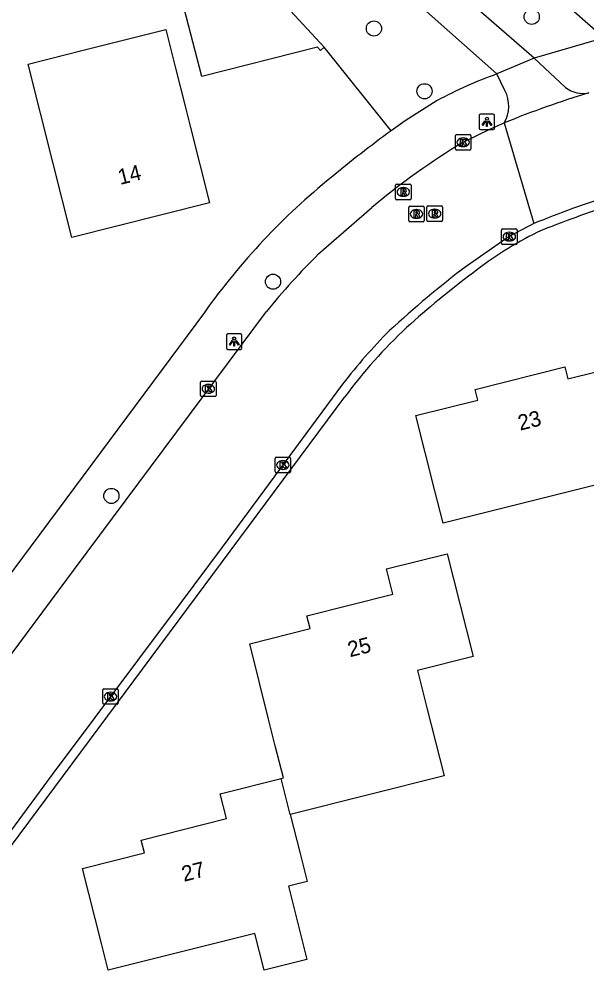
# Model space of a CAD drawing. Extents: x 157663 to 158496, y 379212 to 380934.
# Drawn here: x 158119.6 to 158156.2, y 380581.3 to 380643.2 of the extents above; entities that cross this region are included whole.
import ezdxf

# ---------------------------------------------------------------- set-up
doc = ezdxf.new("R2010")
doc.units = 0
for name, color, linetype in [('IMGEO_Berm_groen', 7, 'Continuous'), ('IMGEO_Boom', 7, 'Continuous'), ('IMGEO_Fietspad_gesloten', 7, 'Continuous'), ('IMGEO_Fietspad_open', 7, 'Continuous'), ('IMGEO_Kolk', 7, 'Continuous'), ('IMGEO_Lichtpunt', 7, 'Continuous'), ('IMGEO_Pand', 7, 'Continuous'), ('IMGEO_Pand_nummerreeks', 7, 'Continuous'), ('IMGEO_Rijbaan_lokaal_open', 7, 'Continuous'), ('IMGEO_Rioolput', 7, 'Continuous'), ('IMGEO_Voetpad_open', 7, 'Continuous')]:
    doc.layers.add(name, color=color, linetype=linetype)

msp = doc.modelspace()

# ---------------------------------------------------------------- linework, layer by layer
at = {"layer": 'IMGEO_Berm_groen'}
msp.add_lwpolyline([(158143.561, 380636.025), (158139.237, 380641.423)], dxfattribs=at)
at = {"layer": 'IMGEO_Boom'}
for centre in [(158152.618, 380643.378), (158142.45, 380642.624), (158145.711, 380638.578), (158135.947, 380626.297), (158125.532, 380612.481)]:
    msp.add_circle(centre, 0.489, dxfattribs=at)
at = {"layer": 'IMGEO_Fietspad_gesloten'}
for points in [[(158121.577, 380665.263), (158150.374, 380639.696)], [(158152.77, 380640.714), (158149.697, 380643.377), (158123.763, 380665.853)], [(158152.77, 380640.714), (158150.374, 380639.696)]]:
    msp.add_lwpolyline(points, dxfattribs=at)
at = {"layer": 'IMGEO_Fietspad_open'}
for points in [[(158152.77, 380640.714), (158154.803, 380638.822)], [(158150.891, 380638.617), (158150.374, 380639.696)]]:
    msp.add_lwpolyline(points, dxfattribs=at)
for centre, radius, start, end in [((158149.002, 380637.617), 2.138, 329.7845, 27.89749), ((158155.93, 380640.262), 1.828, 231.95534, 281.91635)]:
    msp.add_arc(centre, radius, start, end, dxfattribs=at)
at = {"layer": 'IMGEO_Kolk'}
for p, q in [((158147.697, 380634.863), (158147.697, 380635.715)), ((158147.772, 380635.789), (158148.624, 380635.789)), ((158148.185, 380635.569), (158148.21, 380635.569)), ((158148.698, 380635.715), (158148.698, 380634.863)), ((158148.208, 380635.009), (158148.183, 380635.009)), ((158148.624, 380634.789), (158147.772, 380634.789)), ((158150.674, 380628.776), (158150.674, 380629.628)), ((158150.749, 380629.702), (158151.601, 380629.702)), ((158151.162, 380629.482), (158151.187, 380629.482)), ((158151.675, 380629.628), (158151.675, 380628.776)), ((158151.601, 380628.702), (158150.749, 380628.702)), ((158151.185, 380628.922), (158151.16, 380628.922)), ((158131.278, 380618.963), (158131.278, 380619.815)), ((158131.353, 380619.889), (158132.205, 380619.889)), ((158131.766, 380619.669), (158131.791, 380619.669)), ((158132.279, 380619.815), (158132.279, 380618.963)), ((158132.205, 380618.889), (158131.353, 380618.889)), ((158131.789, 380619.109), (158131.764, 380619.109)), ((158136.082, 380614.05), (158136.082, 380614.902)), ((158136.157, 380614.976), (158137.009, 380614.976)), ((158136.57, 380614.756), (158136.595, 380614.756)), ((158137.083, 380614.902), (158137.083, 380614.05)), ((158137.009, 380613.976), (158136.157, 380613.976)), ((158136.593, 380614.196), (158136.568, 380614.196)), ((158124.971, 380599.116), (158124.971, 380599.968)), ((158125.046, 380600.042), (158125.898, 380600.042)), ((158125.459, 380599.822), (158125.484, 380599.822)), ((158125.972, 380599.968), (158125.972, 380599.116)), ((158125.898, 380599.042), (158125.046, 380599.042)), ((158125.482, 380599.262), (158125.457, 380599.262))]:
    msp.add_line(p, q, dxfattribs=at)
for points in [[(158147.697, 380634.863), (158147.697, 380635.715)], [(158147.772, 380635.789), (158148.624, 380635.789)], [(158148.698, 380635.715), (158148.698, 380634.863)], [(158148.018, 380635.489), (158148.141, 380635.489), (158148.141, 380635.338), (158148.271, 380635.489), (158148.435, 380635.489), (158148.289, 380635.338), (158148.442, 380635.089), (158148.29, 380635.089), (158148.205, 380635.253), (158148.141, 380635.186), (158148.141, 380635.089), (158148.018, 380635.089), (158148.018, 380635.489)], [(158148.624, 380634.789), (158147.772, 380634.789)], [(158150.674, 380628.776), (158150.674, 380629.628)], [(158150.749, 380629.702), (158151.601, 380629.702)], [(158150.995, 380629.402), (158151.118, 380629.402), (158151.118, 380629.251), (158151.248, 380629.402), (158151.412, 380629.402), (158151.266, 380629.251), (158151.419, 380629.002), (158151.267, 380629.002), (158151.182, 380629.166), (158151.118, 380629.099), (158151.118, 380629.002), (158150.995, 380629.002), (158150.995, 380629.402)], [(158151.675, 380629.628), (158151.675, 380628.776)], [(158151.601, 380628.702), (158150.749, 380628.702)], [(158131.278, 380618.963), (158131.278, 380619.815)], [(158131.353, 380619.889), (158132.205, 380619.889)], [(158131.599, 380619.589), (158131.722, 380619.589), (158131.722, 380619.438), (158131.852, 380619.589), (158132.016, 380619.589), (158131.87, 380619.438), (158132.023, 380619.189), (158131.871, 380619.189), (158131.786, 380619.353), (158131.722, 380619.286), (158131.722, 380619.189), (158131.599, 380619.189), (158131.599, 380619.589)], [(158132.279, 380619.815), (158132.279, 380618.963)], [(158132.205, 380618.889), (158131.353, 380618.889)], [(158136.082, 380614.05), (158136.082, 380614.902)], [(158136.157, 380614.976), (158137.009, 380614.976)], [(158136.403, 380614.676), (158136.526, 380614.676), (158136.526, 380614.525), (158136.656, 380614.676), (158136.82, 380614.676), (158136.674, 380614.525), (158136.827, 380614.276), (158136.675, 380614.276), (158136.59, 380614.44), (158136.526, 380614.373), (158136.526, 380614.276), (158136.403, 380614.276), (158136.403, 380614.676)], [(158137.083, 380614.902), (158137.083, 380614.05)], [(158137.009, 380613.976), (158136.157, 380613.976)], [(158124.971, 380599.116), (158124.971, 380599.968)], [(158125.046, 380600.042), (158125.898, 380600.042)], [(158125.292, 380599.742), (158125.415, 380599.742), (158125.415, 380599.591), (158125.545, 380599.742), (158125.709, 380599.742), (158125.563, 380599.591), (158125.716, 380599.342), (158125.564, 380599.342), (158125.479, 380599.506), (158125.415, 380599.439), (158125.415, 380599.342), (158125.292, 380599.342), (158125.292, 380599.742)], [(158125.972, 380599.968), (158125.972, 380599.116)], [(158125.898, 380599.042), (158125.046, 380599.042)]]:
    msp.add_lwpolyline(points, dxfattribs=at)
for centre, start, end in [((158147.774, 380635.713), 91.55205, 178.44795), ((158147.774, 380635.713), 91.55205, 178.44795), ((158148.622, 380635.713), 1.55205, 88.44795), ((158148.622, 380635.713), 1.55205, 88.44795), ((158147.774, 380634.865), 181.55205, 268.44795), ((158147.774, 380634.865), 181.55205, 268.44795), ((158148.622, 380634.865), 271.55205, 358.44795), ((158148.622, 380634.865), 271.55205, 358.44795), ((158150.751, 380629.626), 91.55205, 178.44795), ((158150.751, 380629.626), 91.55205, 178.44795), ((158151.599, 380629.626), 1.55205, 88.44795), ((158151.599, 380629.626), 1.55205, 88.44795), ((158150.751, 380628.778), 181.55205, 268.44795), ((158150.751, 380628.778), 181.55205, 268.44795), ((158151.599, 380628.778), 271.55205, 358.44795), ((158151.599, 380628.778), 271.55205, 358.44795), ((158131.355, 380619.813), 91.55205, 178.44795), ((158131.355, 380619.813), 91.55205, 178.44795), ((158132.203, 380619.813), 1.55205, 88.44795), ((158132.203, 380619.813), 1.55205, 88.44795), ((158131.355, 380618.965), 181.55205, 268.44795), ((158131.355, 380618.965), 181.55205, 268.44795), ((158132.203, 380618.965), 271.55205, 358.44795), ((158132.203, 380618.965), 271.55205, 358.44795), ((158136.159, 380614.9), 91.55205, 178.44795), ((158136.159, 380614.9), 91.55205, 178.44795), ((158137.007, 380614.9), 1.55205, 88.44795), ((158137.007, 380614.9), 1.55205, 88.44795), ((158136.159, 380614.052), 181.55205, 268.44795), ((158136.159, 380614.052), 181.55205, 268.44795), ((158137.007, 380614.052), 271.55205, 358.44795), ((158137.007, 380614.052), 271.55205, 358.44795), ((158125.048, 380599.966), 91.55205, 178.44795), ((158125.048, 380599.966), 91.55205, 178.44795), ((158125.896, 380599.966), 1.55205, 88.44795), ((158125.896, 380599.966), 1.55205, 88.44795), ((158125.048, 380599.118), 181.55205, 268.44795), ((158125.048, 380599.118), 181.55205, 268.44795), ((158125.896, 380599.118), 271.55205, 358.44795), ((158125.896, 380599.118), 271.55205, 358.44795)]:
    msp.add_arc(centre, 0.0765, start, end, dxfattribs=at)
for centre, major_axis, ratio, start_param, end_param in [((158148.184, 380635.289), (-0.387, 0.002), 0.722429, 4.712389, 7.853982), ((158148.209, 380635.289), (-0.39, 0.002), 0.717154, 1.570796, 4.712389), ((158151.161, 380629.202), (-0.387, 0.002), 0.722429, 4.712389, 7.853982), ((158151.186, 380629.202), (-0.39, 0.002), 0.717154, 1.570796, 4.712389), ((158131.765, 380619.389), (-0.387, 0.002), 0.722429, 4.712389, 7.853982), ((158131.79, 380619.389), (-0.39, 0.002), 0.717154, 1.570796, 4.712389), ((158136.569, 380614.476), (-0.387, 0.002), 0.722429, 4.712389, 7.853982), ((158136.594, 380614.476), (-0.39, 0.002), 0.717154, 1.570796, 4.712389), ((158125.458, 380599.542), (-0.387, 0.002), 0.722429, 4.712389, 7.853982), ((158125.483, 380599.542), (-0.39, 0.002), 0.717154, 1.570796, 4.712389)]:
    msp.add_ellipse(centre, major_axis=major_axis, ratio=ratio, start_param=start_param, end_param=end_param, dxfattribs=at)
at = {"layer": 'IMGEO_Lichtpunt'}
for p, q in [((158149.232, 380637.005), (158149.232, 380636.198)), ((158149.232, 380637.005), (158149.232, 380636.198)), ((158150.134, 380637.1), (158149.326, 380637.1)), ((158150.134, 380637.1), (158149.326, 380637.1)), ((158150.228, 380636.198), (158150.228, 380637.005)), ((158150.228, 380636.198), (158150.228, 380637.005)), ((158149.326, 380636.104), (158150.134, 380636.104)), ((158149.326, 380636.104), (158150.134, 380636.104)), ((158132.947, 380622.835), (158132.947, 380622.028)), ((158132.947, 380622.835), (158132.947, 380622.028)), ((158133.849, 380622.93), (158133.041, 380622.93)), ((158133.849, 380622.93), (158133.041, 380622.93)), ((158133.943, 380622.028), (158133.943, 380622.835)), ((158133.943, 380622.028), (158133.943, 380622.835)), ((158133.041, 380621.934), (158133.849, 380621.934)), ((158133.041, 380621.934), (158133.849, 380621.934))]:
    msp.add_line(p, q, dxfattribs=at)
for points in [[(158149.606, 380636.669), (158149.645, 380636.641), (158149.457, 380636.379), (158149.419, 380636.406), (158149.606, 380636.669)], [(158149.708, 380636.621), (158149.755, 380636.621), (158149.755, 380636.299), (158149.708, 380636.299), (158149.708, 380636.621)], [(158149.818, 380636.641), (158149.856, 380636.668), (158150.043, 380636.406), (158150.004, 380636.378), (158149.818, 380636.641)], [(158133.321, 380622.499), (158133.36, 380622.471), (158133.172, 380622.209), (158133.134, 380622.236), (158133.321, 380622.499)], [(158133.533, 380622.471), (158133.571, 380622.498), (158133.758, 380622.236), (158133.719, 380622.208), (158133.533, 380622.471)], [(158133.423, 380622.451), (158133.47, 380622.451), (158133.47, 380622.129), (158133.423, 380622.129), (158133.423, 380622.451)]]:
    msp.add_lwpolyline(points, dxfattribs=at)
for centre in [(158149.731, 380636.803), (158133.446, 380622.633)]:
    msp.add_circle(centre, 0.0994, dxfattribs=at)
for centre, start, end in [((158149.326, 380637.005), 90, 180), ((158149.326, 380637.005), 90, 180), ((158150.134, 380637.005), 0, 90), ((158150.134, 380637.005), 0, 90), ((158149.326, 380636.198), 180, 270), ((158149.326, 380636.198), 180, 270), ((158150.134, 380636.198), 270, 0), ((158150.134, 380636.198), 270, 360), ((158133.041, 380622.835), 90, 180), ((158133.041, 380622.835), 90, 180), ((158133.849, 380622.835), 0, 90), ((158133.849, 380622.835), 0, 90), ((158133.041, 380622.028), 180, 270), ((158133.041, 380622.028), 180, 270), ((158133.849, 380622.028), 270, 0), ((158133.849, 380622.028), 270, 360)]:
    msp.add_arc(centre, 0.0946, start, end, dxfattribs=at)
at = {"layer": 'IMGEO_Pand'}
for points in [[(158139.237, 380641.423), (158139.009, 380641.212), (158138.824, 380641.412), (158131.364, 380639.529), (158128.938, 380648.913), (158131.394, 380649.439), (158126.486, 380654.51), (158126.735, 380654.934)], [(158126.735, 380654.934), (158139.237, 380641.423)], [(158120.169, 380640.322), (158123.713, 380641.218), (158129.031, 380642.563), (158129.659, 380640.078), (158130.28, 380637.62), (158130.629, 380636.239), (158131.854, 380631.391), (158122.991, 380629.152), (158121.766, 380634), (158120.169, 380640.322)], [(158160.231, 380614.067), (158146.901, 380610.717), (158146.374, 380612.813), (158145.155, 380617.662), (158149.148, 380618.666), (158148.978, 380619.343), (158154.76, 380620.796), (158154.953, 380620.028), (158158.512, 380620.922)], [(158136.473, 380594.263), (158136.615, 380594.299), (158136.096, 380596.365), (158135.662, 380598.093), (158134.443, 380602.942), (158138.339, 380603.922), (158138.129, 380604.758), (158143.674, 380606.152), (158143.267, 380607.769), (158147.168, 380608.75), (158148.387, 380603.901), (158148.835, 380602.117), (158145.259, 380601.218), (158145.862, 380598.819), (158146.967, 380594.422), (158137.059, 380591.932)], [(158137.059, 380591.932), (158137.691, 380589.414), (158138.141, 380587.625), (158136.943, 380587.324), (158138.133, 380582.589), (158135.366, 380581.894), (158134.769, 380584.27), (158125.317, 380581.894), (158124.886, 380583.611), (158123.667, 380588.46), (158127.657, 380589.463), (158127.45, 380590.284), (158132.955, 380591.668), (158132.55, 380593.277), (158136.473, 380594.263)], [(158137.059, 380591.932), (158136.473, 380594.263)]]:
    msp.add_lwpolyline(points, dxfattribs=at)
at = {"layer": 'IMGEO_Rijbaan_lokaal_open'}
for points in [[(158148.198, 380635.289), (158149.923, 380636.131), (158150.849, 380636.541)], [(158150.849, 380636.541), (158152.749, 380630.045)], [(158138.881, 380628.089), (158142.318, 380631.081)], [(158152.749, 380630.045), (158151.175, 380629.202), (158148.393, 380627.287)], [(158085.035, 380556.423), (158094.943, 380569.745), (158098.128, 380574.013), (158107.086, 380586.099), (158111.202, 380591.638), (158119.072, 380602.259), (158123.165, 380607.755), (158135.53, 380624.378)], [(158140.435, 380619.693), (158132.676, 380609.174), (158129.96, 380605.535), (158121.722, 380594.507), (158119.02, 380590.852), (158110.981, 380580.03), (158107.373, 380575.162), (158100.542, 380565.978), (158098.266, 380562.93), (158089.025, 380550.498)]]:
    msp.add_lwpolyline(points, dxfattribs=at)
for centre, radius, start, end in [((158174.521, 380578.343), 62.828, 106.85178, 112.13368), ((158172.851, 380594.629), 47.55, 121.22879, 129.94974), ((158176.764, 380571.499), 63.28, 107.46159, 112.30316), ((158172.783, 380594.108), 48.001, 134.93273, 140.90376), ((158191.179, 380571.244), 70.509, 127.35989, 132.60378), ((158169.778, 380597.084), 37.043, 135.29606, 142.38621)]:
    msp.add_arc(centre, radius, start, end, dxfattribs=at)
at = {"layer": 'IMGEO_Rioolput'}
for p, q in [((158143.842, 380631.66), (158143.842, 380632.512)), ((158143.917, 380632.586), (158144.769, 380632.586)), ((158144.843, 380632.512), (158144.843, 380631.66)), ((158144.353, 380631.806), (158144.328, 380631.806)), ((158144.33, 380632.366), (158144.355, 380632.366)), ((158144.769, 380631.586), (158143.917, 380631.586)), ((158144.767, 380631.165), (158145.619, 380631.165)), ((158145.941, 380631.187), (158146.793, 380631.187)), ((158144.692, 380630.239), (158144.692, 380631.091)), ((158145.18, 380630.945), (158145.205, 380630.945)), ((158145.693, 380631.091), (158145.693, 380630.239)), ((158145.866, 380630.261), (158145.866, 380631.113)), ((158146.354, 380630.967), (158146.379, 380630.967)), ((158146.867, 380631.113), (158146.867, 380630.261)), ((158145.619, 380630.165), (158144.767, 380630.165)), ((158145.203, 380630.385), (158145.178, 380630.385)), ((158146.793, 380630.187), (158145.941, 380630.187)), ((158146.377, 380630.407), (158146.352, 380630.407))]:
    msp.add_line(p, q, dxfattribs=at)
for points in [[(158143.842, 380631.66), (158143.842, 380632.512)], [(158143.917, 380632.586), (158144.769, 380632.586)], [(158144.843, 380632.512), (158144.843, 380631.66)], [(158144.431, 380632.284), (158144.179, 380632.286), (158144.179, 380631.886)], [(158144.179, 380631.886), (158144.303, 380631.886), (158144.303, 380632.048), (158144.314, 380632.048)], [(158144.357, 380632.205), (158144.303, 380632.205), (158144.303, 380632.124)], [(158144.303, 380632.124), (158144.355, 380632.124)], [(158144.361, 380632.019), (158144.432, 380631.886), (158144.572, 380631.886), (158144.507, 380632.012)], [(158144.769, 380631.586), (158143.917, 380631.586)], [(158144.767, 380631.165), (158145.619, 380631.165)], [(158145.941, 380631.187), (158146.793, 380631.187)], [(158144.692, 380630.239), (158144.692, 380631.091)], [(158145.281, 380630.863), (158145.029, 380630.865), (158145.029, 380630.465)], [(158145.029, 380630.465), (158145.153, 380630.465), (158145.153, 380630.627), (158145.164, 380630.627)], [(158145.207, 380630.784), (158145.153, 380630.784), (158145.153, 380630.703)], [(158145.153, 380630.703), (158145.205, 380630.703)], [(158145.211, 380630.598), (158145.282, 380630.465), (158145.422, 380630.465), (158145.357, 380630.591)], [(158145.693, 380631.091), (158145.693, 380630.239)], [(158145.866, 380630.261), (158145.866, 380631.113)], [(158146.455, 380630.885), (158146.203, 380630.887), (158146.203, 380630.487)], [(158146.203, 380630.487), (158146.327, 380630.487), (158146.327, 380630.649), (158146.338, 380630.649)], [(158146.381, 380630.806), (158146.327, 380630.806), (158146.327, 380630.725)], [(158146.327, 380630.725), (158146.379, 380630.725)], [(158146.385, 380630.62), (158146.456, 380630.487), (158146.596, 380630.487), (158146.531, 380630.613)], [(158146.867, 380631.113), (158146.867, 380630.261)], [(158145.619, 380630.165), (158144.767, 380630.165)], [(158146.793, 380630.187), (158145.941, 380630.187)]]:
    msp.add_lwpolyline(points, dxfattribs=at)
for centre, radius, start, end in [((158143.919, 380632.51), 0.0765, 91.55205, 178.44795), ((158143.919, 380632.51), 0.0765, 91.55205, 178.44795), ((158144.767, 380632.51), 0.0765, 1.55205, 88.44795), ((158144.767, 380632.51), 0.0765, 1.55205, 88.44795), ((158144.313, 380631.995), 0.0533, 26.02933, 88.69889), ((158144.339, 380632.313), 0.19, 274.7715, 282.96867), ((158144.363, 380632.109), 0.0964, 77.00612, 93.18647), ((158144.377, 380632.166), 0.0378, 276.66336, 79.67722), ((158144.43, 380632.174), 0.109, 350.36119, 89.41601), ((158144.428, 380632.174), 0.112, 277.58423, 350.98172), ((158144.412, 380631.959), 0.108, 29.51342, 73.79051), ((158143.919, 380631.662), 0.0765, 181.55205, 268.44795), ((158143.919, 380631.662), 0.0765, 181.55205, 268.44795), ((158144.769, 380631.089), 0.0765, 91.55205, 178.44795), ((158144.769, 380631.089), 0.0765, 91.55205, 178.44795), ((158144.767, 380631.662), 0.0765, 271.55205, 358.44795), ((158144.767, 380631.662), 0.0765, 271.55205, 358.44795), ((158145.617, 380631.089), 0.0765, 1.55205, 88.44795), ((158145.617, 380631.089), 0.0765, 1.55205, 88.44795), ((158145.943, 380631.111), 0.0765, 91.55205, 178.44795), ((158145.943, 380631.111), 0.0765, 91.55205, 178.44795), ((158146.791, 380631.111), 0.0765, 1.55205, 88.44795), ((158146.791, 380631.111), 0.0765, 1.55205, 88.44795), ((158145.163, 380630.574), 0.0533, 26.02933, 88.69889), ((158145.189, 380630.892), 0.19, 274.7715, 282.96867), ((158145.213, 380630.688), 0.0964, 77.00612, 93.18647), ((158145.227, 380630.745), 0.0378, 276.66336, 79.67722), ((158145.28, 380630.753), 0.109, 350.36119, 89.41601), ((158145.278, 380630.753), 0.112, 277.58423, 350.98172), ((158145.262, 380630.538), 0.108, 29.51342, 73.79051), ((158146.337, 380630.596), 0.0533, 26.02933, 88.69889), ((158146.363, 380630.914), 0.19, 274.7715, 282.96867), ((158146.387, 380630.71), 0.0964, 77.00612, 93.18647), ((158146.401, 380630.767), 0.0378, 276.66336, 79.67722), ((158146.454, 380630.775), 0.109, 350.36119, 89.41601), ((158146.452, 380630.775), 0.112, 277.58423, 350.98172), ((158146.436, 380630.56), 0.108, 29.51342, 73.79051), ((158144.769, 380630.241), 0.0765, 181.55205, 268.44795), ((158144.769, 380630.241), 0.0765, 181.55205, 268.44795), ((158145.617, 380630.241), 0.0765, 271.55205, 358.44795), ((158145.617, 380630.241), 0.0765, 271.55205, 358.44795), ((158145.943, 380630.263), 0.0765, 181.55205, 268.44795), ((158145.943, 380630.263), 0.0765, 181.55205, 268.44795), ((158146.791, 380630.263), 0.0765, 271.55205, 358.44795), ((158146.791, 380630.263), 0.0765, 271.55205, 358.44795)]:
    msp.add_arc(centre, radius, start, end, dxfattribs=at)
for centre, major_axis, ratio, start_param, end_param in [((158144.329, 380632.086), (-0.387, 0.002), 0.722429, 4.712389, 7.853982), ((158144.354, 380632.086), (-0.39, 0.002), 0.717154, 1.570796, 4.712389), ((158145.179, 380630.665), (-0.387, 0.002), 0.722429, 4.712389, 7.853982), ((158145.204, 380630.665), (-0.39, 0.002), 0.717154, 1.570796, 4.712389), ((158146.353, 380630.687), (-0.387, 0.002), 0.722429, 4.712389, 7.853982), ((158146.378, 380630.687), (-0.39, 0.002), 0.717154, 1.570796, 4.712389)]:
    msp.add_ellipse(centre, major_axis=major_axis, ratio=ratio, start_param=start_param, end_param=end_param, dxfattribs=at)
at = {"layer": 'IMGEO_Voetpad_open'}
for points in [[(158126.662, 380669.169), (158154.475, 380644.521), (158157.286, 380642.031)], [(158157.286, 380642.031), (158152.77, 380640.714)], [(158146.522, 380637.982), (158144.466, 380636.668), (158143.561, 380636.025)], [(158131.522, 380624.317), (158084.588, 380561.116)], [(158090.13, 380550.967), (158140.58, 380618.873)]]:
    msp.add_lwpolyline(points, dxfattribs=at)
for centre, radius, start, end in [((158160.587, 380611.559), 29.933, 109.94888, 118.02577), ((158184.145, 380579.867), 69.288, 125.8548, 129.91564), ((158165.613, 380600.769), 41.372, 128.80501, 137.02862), ((158174.208, 380578.507), 55.222, 107.11148, 112.59725), ((158163.127, 380608.836), 23.007, 116.1438, 128.45297), ((158169.115, 380597.356), 46.262, 136.8919, 144.35248), ((158183.308, 380580.743), 57.582, 126.79527, 132.29836), ((158166.391, 380599.865), 32.055, 132.93604, 143.63124)]:
    msp.add_arc(centre, radius, start, end, dxfattribs=at)

# ---------------------------------------------------------------- texts
at = {"layer": 'IMGEO_Pand_nummerreeks'}
for s, rotation, p in [('14', 14.17498, (158126.092, 380632.535)), ('23', 14.10617, (158151.867, 380616.687)), ('25', 14.11159, (158140.9, 380602.073)), ('27', 14.11214, (158130.201, 380587.594))]:
    msp.add_text(s, height=1, rotation=rotation, dxfattribs=at).set_placement(p)

doc.saveas('drawing.dxf')
